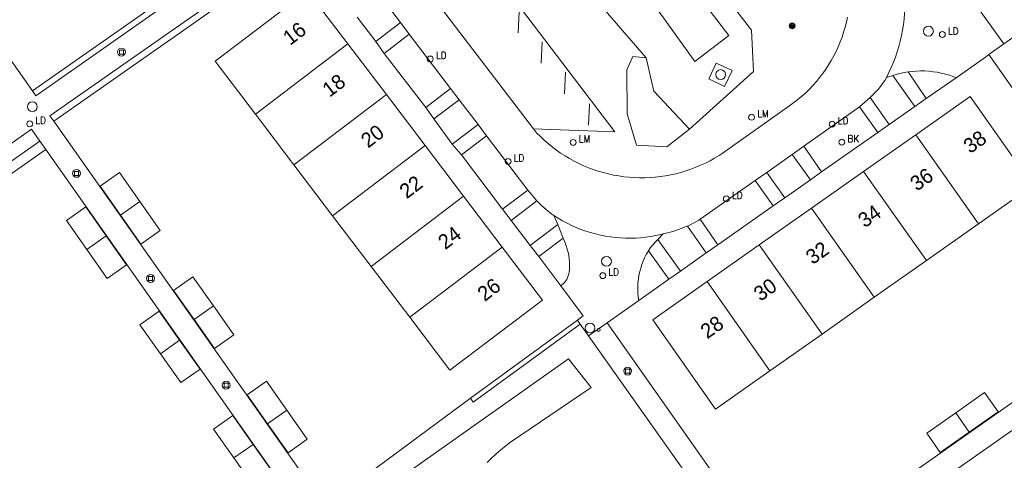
# Model space of a CAD drawing. Header units: metres. Extents: x 138165 to 154469, y 480134 to 494189.
# Tile 992 of 1056: x 151112 to 151196, y 483875 to 483913. Entities that reach past the tile are written whole.
import ezdxf

# ---------------------------------------------------------------- set-up
doc = ezdxf.new("R2010")
doc.units = ezdxf.units.M
doc.header["$LTSCALE"] = 0.001
doc.header["$MEASUREMENT"] = 0
for name, color, linetype, lineweight in [('Level 5', 7, 'Continuous', 0), ('TOP-L-topo objecten punt', 7, 'Continuous', 0), ('TOP-L-topo objecten vlak', 7, 'Continuous', 0), ('TOP-L-verharding vangrail', 7, 'Continuous', 0), ('TOP-T-topo huisnummering naamgeving', 7, 'Continuous', 0)]:
    doc.layers.add(name, color=color, linetype=linetype, lineweight=lineweight)
doc.styles.add('Style-INTL_ISO', font='INTL_ISO.shx')
doc.styles.add('Style-STANDARD', font='STANDARD.shx')

# ---------------------------------------------------------------- blocks, each defined once
blk = doc.blocks.new('24')
at = {"layer": 'TOP-L-topo objecten punt', "color": 7, "linetype": 'Continuous', "lineweight": 0}
for radius in [0.025, 0.0182, 0.0115, 0.005]:
    blk.add_circle((0, 0), radius, dxfattribs=at)
blk = doc.blocks.new('39')
at = {"layer": 'TOP-L-topo objecten punt', "color": 7, "linetype": 'Continuous', "lineweight": 0}
for p, q in [((0.0175, 0.0175), (-0.0175, 0.0175)), ((-0.0175, 0.0175), (-0.0175, -0.0175)), ((0.0175, 0.0175), (0.0175, -0.0175)), ((0.0175, -0.0175), (-0.0175, -0.0175))]:
    blk.add_line(p, q, dxfattribs=at)
blk.add_circle((0, 0), 0.0332, dxfattribs=at)
blk = doc.blocks.new('121')
at = {"layer": 'TOP-L-topo objecten punt', "color": 7, "linetype": 'Continuous', "lineweight": 0}
blk.add_circle((0, 0), 0.025, dxfattribs=at)
at = {"layer": 'TOP-L-topo objecten punt', "color": 7, "linetype": 'Continuous', "lineweight": 0, "style": 'Style-STANDARD'}
blk.add_text('LD', height=0.06, dxfattribs=at).set_placement((0.0483, 0))
blk = doc.blocks.new('*U13')
at = {"layer": 'Level 5', "color": 7, "linetype": 'Continuous', "lineweight": 0}
blk.add_circle((0, 0), 0.0415, dxfattribs=at)
blk = doc.blocks.new('150')
at = {"layer": 'Level 5', "color": 7, "linetype": 'Continuous', "lineweight": 0}
blk.add_blockref('*U13', (0, 0), dxfattribs=at)
blk = doc.blocks.new('72')
at = {"layer": 'TOP-L-topo objecten punt', "color": 7, "linetype": 'Continuous', "lineweight": 0}
blk.add_circle((0, 0), 0.025, dxfattribs=at)
at = {"layer": 'TOP-L-topo objecten punt', "color": 7, "linetype": 'Continuous', "lineweight": 0, "style": 'Style-STANDARD'}
blk.add_text('BK', height=0.06, dxfattribs=at).set_placement((0.0483, 0))
blk = doc.blocks.new('16')
at = {"layer": 'TOP-L-topo objecten punt', "color": 7, "linetype": 'Continuous', "lineweight": 0}
blk.add_circle((0, 0), 0.025, dxfattribs=at)
at = {"layer": 'TOP-L-topo objecten punt', "color": 7, "linetype": 'Continuous', "lineweight": 0, "style": 'Style-STANDARD'}
blk.add_text('LM', height=0.06, dxfattribs=at).set_placement((0.0483, 0))
blk = doc.blocks.new('10')
at = {"layer": 'TOP-L-topo objecten punt', "linetype": 'Continuous', "lineweight": 0}
blk.add_circle((0, 0), 0.0125, dxfattribs=at)

msp = doc.modelspace()

# ---------------------------------------------------------------- linework, layer by layer
at = {"layer": 'TOP-L-topo objecten vlak', "flags": 128}
for points in [[(151113.234, 483906.606), (151095.4, 483931.913)], [(151195.468, 483910.594), (151217.989, 483926.438)], [(151161.791, 483923.567), (151162.166, 483923.858), (151166.558, 483918.695), (151172.205, 483911.295), (151169.322, 483909.096), (151161.554, 483919.928), (151161.364, 483923.236), (151161.791, 483923.567)], [(151141.27, 483922.259), (151155.644, 483903.402)], [(151155.644, 483903.402), (151162.544, 483903.144), (151148.266, 483921.93), (151141.27, 483922.259)], [(151113.234, 483906.606), (151124.892, 483914.814), (151134.384, 483921.479)], [(151134.664, 483921.037), (151113.517, 483906.193), (151113.234, 483906.606)], [(151115.04, 483904.042), (151114.713, 483904.501), (151135.843, 483919.291)], [(151136.156, 483918.897), (151126.614, 483912.162), (151115.04, 483904.042)], [(151158.654, 483917.012), (151165.198, 483909.403)], [(151168.861, 483903.375), (151174.291, 483908.242), (151174.119, 483911.762), (151170.428, 483916.565)], [(151139.939, 483910.595), (151136.534, 483915.078), (151128.706, 483909.133), (151132.111, 483904.649)], [(151185.533, 483907.751), (151185.745, 483908.174), (151185.941, 483908.603), (151186.124, 483909.039), (151186.291, 483909.481), (151186.443, 483909.928), (151186.58, 483910.38), (151186.702, 483910.836), (151186.808, 483911.296), (151186.899, 483911.76), (151186.973, 483912.226), (151187.032, 483912.695), (151187.075, 483913.165), (151187.102, 483913.637), (151187.113, 483914.109), (151187.108, 483914.581), (151187.088, 483915.053), (151187.065, 483915.368)], [(151142.843, 483914.46), (151144.401, 483912.406)], [(151195.468, 483910.594), (151193.455, 483913.428)], [(151142.298, 483910.788), (151140.722, 483912.847)], [(151144.401, 483912.406), (151142.298, 483910.788)], [(151144.401, 483912.406), (151145.125, 483911.42)], [(151182.236, 483912.845), (151182.144, 483912.418), (151182.037, 483911.995), (151181.914, 483911.577), (151181.776, 483911.163), (151181.623, 483910.755), (151181.455, 483910.352), (151181.273, 483909.956), (151181.076, 483909.567), (151180.864, 483909.185), (151180.639, 483908.811), (151180.401, 483908.446), (151180.149, 483908.09), (151179.884, 483907.743), (151179.607, 483907.406), (151179.318, 483907.08), (151179.017, 483906.765), (151178.704, 483906.46), (151178.381, 483906.168), (151178.047, 483905.887), (151177.703, 483905.619), (151177.349, 483905.364), (151171.622, 483901.311), (151171.373, 483901.15), (151170.994, 483900.921), (151170.606, 483900.705), (151170.211, 483900.503), (151169.809, 483900.316), (151169.401, 483900.143), (151168.986, 483899.985), (151168.566, 483899.842), (151168.142, 483899.714), (151167.712, 483899.602), (151167.28, 483899.505), (151166.843, 483899.424), (151166.405, 483899.359), (151165.964, 483899.31), (151165.522, 483899.276), (151165.078, 483899.259), (151164.635, 483899.257), (151164.192, 483899.272), (151163.749, 483899.302), (151163.308, 483899.349), (151162.869, 483899.411), (151162.432, 483899.489), (151161.999, 483899.583), (151161.569, 483899.692), (151161.143, 483899.817), (151160.722, 483899.957), (151160.307, 483900.112), (151159.897, 483900.282), (151159.494, 483900.467), (151159.097, 483900.666), (151158.709, 483900.879), (151158.328, 483901.106), (151157.955, 483901.347), (151157.591, 483901.601), (151157.237, 483901.868), (151156.893, 483902.148), (151156.559, 483902.44), (151156.236, 483902.743), (151155.923, 483903.058), (151155.644, 483903.402)], [(151142.298, 483910.788), (151143.025, 483909.784)], [(151143.025, 483909.784), (151145.125, 483911.42)], [(151145.125, 483911.42), (151148.623, 483906.806)], [(151139.939, 483910.595), (151132.111, 483904.649)], [(151143.205, 483906.294), (151139.939, 483910.595)], [(151194.221, 483909.694), (151195.468, 483910.594)], [(151146.532, 483905.204), (151143.025, 483909.784)], [(151165.198, 483909.403), (151164.057, 483909.523), (151163.567, 483908.405), (151163.59, 483904.657), (151164.37, 483902.006), (151166.933, 483901.879), (151168.861, 483903.375)], [(151165.198, 483909.403), (151165.855, 483906.587), (151168.861, 483903.375)], [(151191.442, 483907.731), (151193.918, 483909.475), (151194.221, 483909.694)], [(151204.993, 483884.023), (151209.879, 483887.418), (151194.221, 483909.694)], [(151171.817, 483906.997), (151172.467, 483908.341), (151171.131, 483908.967), (151170.495, 483907.644), (151171.817, 483906.997)], [(151187.37, 483908.218), (151187.218, 483908.2), (151186.93, 483908.153), (151186.646, 483908.091), (151186.365, 483908.013), (151186.089, 483907.92)], [(151187.37, 483908.218), (151187.721, 483908.261), (151188.073, 483908.289), (151188.427, 483908.301), (151188.78, 483908.297), (151189.133, 483908.277), (151189.485, 483908.24), (151189.835, 483908.188), (151190.182, 483908.121), (151190.526, 483908.037), (151190.865, 483907.938), (151191.2, 483907.824), (151191.442, 483907.731)], [(151188.907, 483905.965), (151187.37, 483908.218)], [(151184.162, 483906.053), (151184.396, 483906.268), (151184.619, 483906.494), (151184.83, 483906.731), (151185.029, 483906.979), (151185.215, 483907.236), (151185.388, 483907.503), (151185.533, 483907.751)], [(151185.533, 483907.751), (151186.089, 483907.92)], [(151186.089, 483907.92), (151187.941, 483905.299)], [(151191.442, 483907.731), (151188.907, 483905.965)], [(151148.623, 483906.806), (151146.532, 483905.204)], [(151148.623, 483906.806), (151149.356, 483905.859)], [(151143.205, 483906.294), (151135.377, 483900.349)], [(151146.471, 483901.994), (151143.205, 483906.294)], [(151147.231, 483904.24), (151149.356, 483905.859)], [(151149.356, 483905.859), (151150.958, 483903.765)], [(151183.261, 483905.269), (151184.162, 483906.053)], [(151185.778, 483903.781), (151184.162, 483906.053)], [(151187.941, 483905.299), (151188.907, 483905.965)], [(151193.333, 483895.361), (151197.935, 483898.604), (151192.618, 483906.149), (151188.016, 483902.906)], [(151146.532, 483905.204), (151147.231, 483904.24)], [(151178.545, 483901.933), (151183.261, 483905.269)], [(151183.261, 483905.269), (151184.796, 483903.089)], [(151187.941, 483905.299), (151185.778, 483903.781)], [(151132.111, 483904.649), (151135.377, 483900.349)], [(151148.771, 483902.108), (151147.231, 483904.24)], [(151086.853, 483884.772), (151113.151, 483903.381), (151113.859, 483902.356)], [(151136.621, 483873.416), (151115.04, 483904.042)], [(151150.958, 483903.765), (151148.771, 483902.108)], [(151150.958, 483903.765), (151151.691, 483902.804)], [(151184.796, 483903.089), (151185.778, 483903.781)], [(151149.573, 483901.199), (151151.691, 483902.804)], [(151151.691, 483902.804), (151155.182, 483898.197)], [(151184.796, 483903.089), (151180.053, 483899.77)], [(151188.016, 483902.906), (151183.602, 483899.795)], [(151193.333, 483895.361), (151188.016, 483902.906)], [(151113.859, 483902.356), (151087.485, 483883.846)], [(151114.361, 483901.648), (151098.109, 483890.246), (151088.049, 483883.071)], [(151113.859, 483902.356), (151114.361, 483901.648)], [(151114.361, 483901.648), (151135.045, 483872.282), (151136.621, 483873.416)], [(151146.471, 483901.994), (151138.643, 483896.048)], [(151149.737, 483897.693), (151146.471, 483901.994)], [(151148.771, 483902.108), (151149.573, 483901.199)], [(151177.561, 483901.239), (151178.545, 483901.933)], [(151180.053, 483899.77), (151178.545, 483901.933)], [(151153.033, 483896.601), (151149.573, 483901.199)], [(151175.412, 483899.71), (151177.561, 483901.239)], [(151177.561, 483901.239), (151179.108, 483899.079)], [(151135.377, 483900.349), (151138.643, 483896.048)], [(151122.329, 483897.241), (151120.601, 483899.694), (151118.966, 483898.542), (151120.694, 483896.089)], [(151175.412, 483899.71), (151174.437, 483899.017)], [(151176.936, 483897.568), (151175.412, 483899.71)], [(151179.108, 483899.079), (151176.936, 483897.568)], [(151179.108, 483899.079), (151180.053, 483899.77)], [(151183.602, 483899.795), (151179.188, 483896.685)], [(151188.919, 483892.25), (151183.602, 483899.795)], [(151169.78, 483895.742), (151174.437, 483899.017)], [(151174.437, 483899.017), (151175.959, 483896.885)], [(151149.737, 483897.693), (151141.909, 483891.748)], [(151153.003, 483893.393), (151149.737, 483897.693)], [(151155.182, 483898.197), (151153.033, 483896.601)], [(151155.182, 483898.197), (151155.946, 483897.297)], [(151175.959, 483896.885), (151176.936, 483897.568)], [(151119.478, 483894.345), (151117.749, 483896.798), (151116.115, 483895.646), (151117.843, 483893.193)], [(151120.694, 483896.089), (151122.422, 483893.637), (151124.057, 483894.789), (151122.329, 483897.241)], [(151120.694, 483896.089), (151122.329, 483897.241)], [(151153.033, 483896.601), (151153.776, 483895.631)], [(151153.776, 483895.631), (151155.946, 483897.297)], [(151155.946, 483897.297), (151156.248, 483897), (151156.562, 483896.716), (151156.886, 483896.444), (151157.22, 483896.184), (151157.384, 483896.063)], [(151175.959, 483896.885), (151171.262, 483893.569)], [(151179.188, 483896.685), (151174.774, 483893.574)], [(151184.505, 483889.14), (151179.188, 483896.685)], [(151138.643, 483896.048), (151141.909, 483891.748)], [(151157.384, 483896.063), (151157.703, 483895.311)], [(151166.632, 483894.505), (151166.432, 483894.456), (151166.013, 483894.364), (151165.59, 483894.288), (151165.164, 483894.228), (151164.737, 483894.183), (151164.308, 483894.155), (151163.879, 483894.142), (151163.449, 483894.146), (151163.02, 483894.165), (151162.592, 483894.201), (151162.166, 483894.252), (151161.741, 483894.319), (151161.32, 483894.402), (151160.902, 483894.501), (151160.488, 483894.615), (151160.078, 483894.745), (151159.673, 483894.889), (151159.275, 483895.049), (151158.882, 483895.223), (151158.496, 483895.412), (151158.117, 483895.615), (151157.747, 483895.832), (151157.384, 483896.063)], [(151168.695, 483895.172), (151169.026, 483895.324), (151169.349, 483895.491), (151169.665, 483895.672), (151169.78, 483895.742)], [(151171.262, 483893.569), (151169.78, 483895.742)], [(151155.368, 483893.529), (151153.776, 483895.631)], [(151157.703, 483895.311), (151155.368, 483893.529)], [(151158.174, 483894.155), (151157.703, 483895.311)], [(151166.632, 483894.505), (151167.042, 483894.603), (151167.448, 483894.716), (151167.849, 483894.845), (151168.245, 483894.988), (151168.636, 483895.147), (151168.695, 483895.172)], [(151168.695, 483895.172), (151170.285, 483892.898)], [(151188.919, 483892.25), (151193.333, 483895.361)], [(151117.843, 483893.193), (151119.571, 483890.741), (151121.206, 483891.893), (151119.478, 483894.345)], [(151117.843, 483893.193), (151119.478, 483894.345)], [(151156.096, 483892.589), (151158.174, 483894.155)], [(151158.174, 483894.155), (151158.335, 483893.75), (151158.435, 483893.489), (151158.52, 483893.223), (151158.589, 483892.953), (151158.643, 483892.679), (151158.681, 483892.403), (151158.703, 483892.125), (151158.71, 483891.846), (151158.7, 483891.567), (151158.691, 483891.446), (151158.676, 483891.281), (151158.646, 483891.118), (151158.601, 483890.958), (151158.54, 483890.803), (151158.465, 483890.656), (151158.375, 483890.516), (151158.273, 483890.385), (151158.159, 483890.265), (151158.033, 483890.156), (151157.975, 483890.112)], [(151166.169, 483894.037), (151166.632, 483894.505)], [(151153.003, 483893.393), (151145.175, 483887.448)], [(151145.175, 483887.448), (151148.58, 483882.964), (151156.408, 483888.909), (151153.003, 483893.393)], [(151155.368, 483893.529), (151156.096, 483892.589)], [(151165.382, 483893.067), (151165.576, 483893.341), (151165.782, 483893.604), (151166.001, 483893.858), (151166.169, 483894.037)], [(151168.107, 483891.355), (151166.169, 483894.037)], [(151170.285, 483892.898), (151171.262, 483893.569)], [(151174.774, 483893.574), (151170.36, 483890.463)], [(151180.091, 483886.029), (151174.774, 483893.574)], [(151157.975, 483890.112), (151156.096, 483892.589)], [(151164.576, 483888.865), (151164.529, 483889.171), (151164.499, 483889.478), (151164.484, 483889.787), (151164.485, 483890.096), (151164.503, 483890.405), (151164.536, 483890.712), (151164.585, 483891.017), (151164.65, 483891.319), (151164.73, 483891.617), (151164.826, 483891.911), (151164.937, 483892.2), (151165.062, 483892.482), (151165.202, 483892.757), (151165.357, 483893.025), (151165.382, 483893.067)], [(151165.382, 483893.067), (151167.112, 483890.669)], [(151170.285, 483892.898), (151168.107, 483891.355)], [(151141.909, 483891.748), (151145.175, 483887.448)], [(151184.505, 483889.14), (151188.919, 483892.25)], [(151128.554, 483888.407), (151126.826, 483890.86), (151125.191, 483889.708), (151126.919, 483887.255)], [(151167.112, 483890.669), (151168.107, 483891.355)], [(151157.975, 483890.112), (151159.873, 483887.58), (151159.371, 483887.212)], [(151167.112, 483890.669), (151164.576, 483888.865)], [(151170.36, 483890.463), (151165.758, 483887.22), (151171.074, 483879.675), (151175.677, 483882.919)], [(151170.36, 483890.463), (151175.677, 483882.919)], [(151180.091, 483886.029), (151184.505, 483889.14)], [(151126.919, 483887.255), (151128.648, 483884.803), (151130.282, 483885.955), (151128.554, 483888.407)], [(151126.919, 483887.255), (151128.554, 483888.407)], [(151161.904, 483886.967), (151164.576, 483888.865)], [(151125.699, 483885.517), (151123.971, 483887.969), (151122.336, 483886.817), (151124.064, 483884.365)], [(151150.333, 483880.612), (151159.371, 483887.212)], [(151159.612, 483886.856), (151150.548, 483880.255), (151150.333, 483880.612)], [(151159.371, 483887.212), (151159.612, 483886.856)], [(151159.612, 483886.856), (151160.313, 483885.869)], [(151160.313, 483885.869), (151161.904, 483886.967)], [(151198.101, 483879.21), (151197.001, 483880.797), (151176.44, 483866.331), (151161.904, 483886.967)], [(151160.313, 483885.869), (151175.988, 483863.752), (151187.8, 483872.004)], [(151175.677, 483882.919), (151180.091, 483886.029)], [(151124.064, 483884.365), (151125.792, 483881.913), (151127.427, 483883.065), (151125.699, 483885.517)], [(151124.064, 483884.365), (151125.699, 483885.517)], [(151141.088, 483871.533), (151158.621, 483883.934), (151160.541, 483881.508), (151153.632, 483876.825)], [(151134.779, 483879.574), (151133.051, 483882.026), (151131.416, 483880.874), (151133.144, 483878.422)], [(151192.552, 483877.721), (151195.004, 483879.449), (151193.852, 483881.084), (151191.4, 483879.356)], [(151138.034, 483871.527), (151150.333, 483880.612)], [(151131.92, 483876.689), (151130.192, 483879.141), (151128.557, 483877.989), (151130.285, 483875.537)], [(151133.144, 483878.422), (151134.873, 483875.97), (151136.507, 483877.122), (151134.779, 483879.574)], [(151133.144, 483878.422), (151134.779, 483879.574)], [(151187.8, 483872.004), (151198.101, 483879.21)], [(151191.4, 483879.356), (151188.947, 483877.628), (151190.099, 483875.993), (151192.552, 483877.721)], [(151192.552, 483877.721), (151191.4, 483879.356)], [(151130.285, 483875.537), (151132.013, 483873.085), (151133.648, 483874.237), (151131.92, 483876.689)], [(151130.285, 483875.537), (151131.92, 483876.689)], [(151153.632, 483876.825), (151153.304, 483876.569), (151152.893, 483876.23), (151152.493, 483875.879), (151152.103, 483875.517), (151151.725, 483875.142)]]:
    msp.add_lwpolyline(points, dxfattribs=at)
at = {"layer": 'TOP-L-verharding vangrail', "flags": 128}
for points in [[(151154.446, 483913.318), (151154.368, 483911.529)], [(151156.4, 483910.768), (151156.313, 483908.961)], [(151158.366, 483908.193), (151158.279, 483906.371)], [(151160.384, 483905.516), (151160.326, 483903.713)]]:
    msp.add_lwpolyline(points, dxfattribs=at)

# ---------------------------------------------------------------- block references
at = {"layer": 'TOP-L-topo objecten punt', "xscale": 10, "yscale": 10, "zscale": 10}
for name, p in [('24', (151177.557, 483912.124)), ('150', (151189.096, 483911.668)), ('121', (151190.272, 483911.389)), ('39', (151120.769, 483909.898)), ('121', (151146.916, 483909.313)), ('150', (151171.501, 483907.996)), ('150', (151113.231, 483905.276)), ('16', (151174.12, 483904.379)), ('121', (151113.006, 483903.821)), ('121', (151180.944, 483903.789)), ('16', (151159.016, 483902.252)), ('72', (151181.762, 483902.276)), ('121', (151153.509, 483900.639)), ('39', (151116.968, 483899.627)), ('121', (151171.983, 483897.468)), ('150', (151161.838, 483892.19)), ('121', (151161.52, 483890.973)), ('39', (151123.237, 483890.732)), ('150', (151160.447, 483886.532)), ('10', (151161.172, 483886.382)), ('39', (151163.627, 483882.89)), ('39', (151129.637, 483881.696))]:
    msp.add_blockref(name, p, dxfattribs=at)

# ---------------------------------------------------------------- texts
at = {"layer": 'TOP-T-topo huisnummering naamgeving', "style": 'Style-INTL_ISO'}
for s, rotation, p in [('16', 37.2, (151135.051, 483910.417)), ('18', 37.2, (151138.386, 483906.025)), ('20', 37.2, (151141.653, 483901.725)), ('38', 35.2, (151192.621, 483901.258)), ('36', 35.2, (151188.113, 483898.081)), ('22', 37.2, (151144.918, 483897.424)), ('34', 35.2, (151183.699, 483894.97)), ('24', 37.2, (151148.185, 483893.124)), ('32', 35.2, (151179.285, 483891.86)), ('26', 37.2, (151151.52, 483888.732)), ('30', 35.2, (151174.871, 483888.749)), ('28', 35.2, (151170.363, 483885.572))]:
    msp.add_text(s, height=1.25, rotation=rotation, dxfattribs=at).set_placement(p)

doc.saveas('drawing.dxf')
